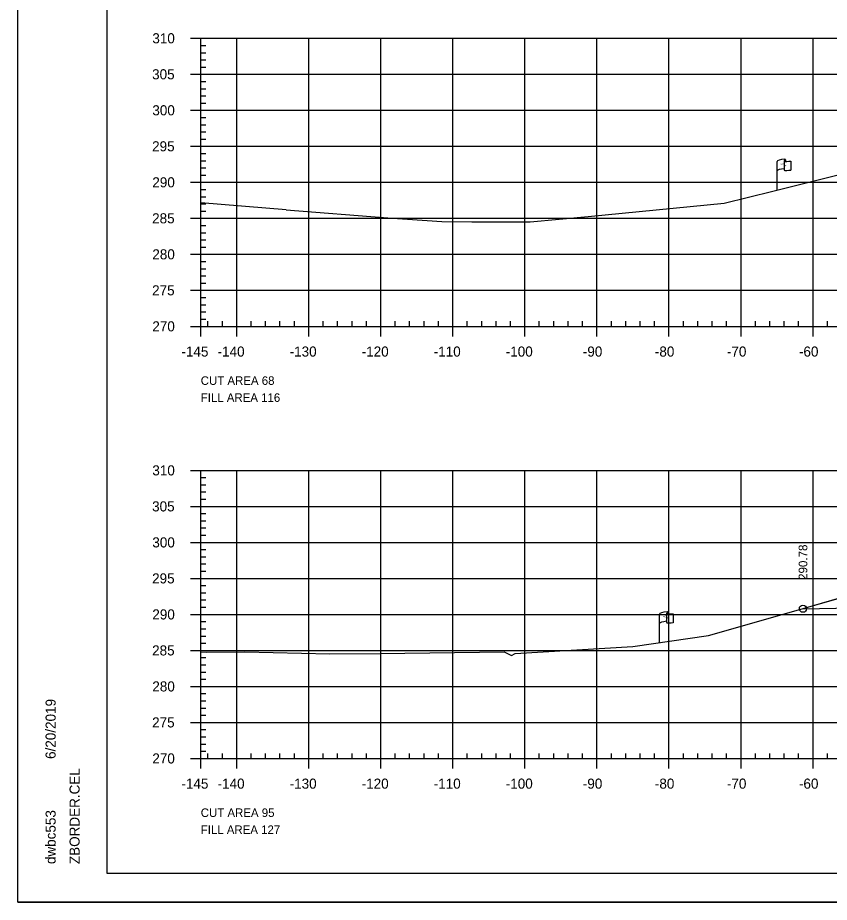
# Model space of a CAD drawing. Extents: x 1370843 to 1371177, y 380307 to 382654.
# Drawn here: x 1370843.3 to 1370956, y 381800.8 to 381923.7 of the extents above; entities that cross this region are included whole.
import ezdxf

# ---------------------------------------------------------------- set-up
doc = ezdxf.new("R2010")
doc.units = 0
for name, color, linetype in [('R_Axis', 7, 'Continuous'), ('R_Axis Annot', 7, 'Continuous'), ('R_Border', 7, 'Continuous'), ('R_Border Notes', 7, 'Continuous'), ('R_Exist Surface', 7, 'Continuous'), ('R_Fin Surface', 7, 'Continuous'), ('R_Fin Surface Annot', 7, 'Continuous'), ('R_Grid', 7, 'Continuous'), ('R_No Plot', 7, 'Continuous'), ('R_ROW', 7, 'Continuous')]:
    doc.layers.add(name, color=color, linetype=linetype)

msp = doc.modelspace()

# ---------------------------------------------------------------- linework, layer by layer
at = {"layer": 'R_Axis'}
for p, q in [((1370867.31, 381920.81), (1370868.71, 381920.81)), ((1370868.71, 381880.81), (1370868.71, 381920.81)), ((1370868.71, 381919.81), (1370869.41, 381919.81)), ((1370868.71, 381918.81), (1370869.41, 381918.81)), ((1370868.71, 381917.81), (1370869.41, 381917.81)), ((1370868.71, 381916.81), (1370869.41, 381916.81)), ((1370867.31, 381915.81), (1370868.71, 381915.81)), ((1370868.71, 381914.81), (1370869.41, 381914.81)), ((1370868.71, 381913.81), (1370869.41, 381913.81)), ((1370868.71, 381912.81), (1370869.41, 381912.81)), ((1370867.31, 381910.81), (1370868.71, 381910.81)), ((1370868.71, 381911.81), (1370869.41, 381911.81)), ((1370868.71, 381909.81), (1370869.41, 381909.81)), ((1370868.71, 381908.81), (1370869.41, 381908.81)), ((1370868.71, 381907.81), (1370869.41, 381907.81)), ((1370867.31, 381905.81), (1370868.71, 381905.81)), ((1370868.71, 381906.81), (1370869.41, 381906.81)), ((1370868.71, 381904.81), (1370869.41, 381904.81)), ((1370868.71, 381903.81), (1370869.41, 381903.81)), ((1370868.71, 381902.81), (1370869.41, 381902.81)), ((1370867.31, 381900.81), (1370868.71, 381900.81)), ((1370868.71, 381901.81), (1370869.41, 381901.81)), ((1370868.71, 381899.81), (1370869.41, 381899.81)), ((1370868.71, 381898.81), (1370869.41, 381898.81)), ((1370868.71, 381897.81), (1370869.41, 381897.81)), ((1370868.71, 381896.81), (1370869.41, 381896.81)), ((1370867.31, 381895.81), (1370868.71, 381895.81)), ((1370868.71, 381894.81), (1370869.41, 381894.81)), ((1370868.71, 381893.81), (1370869.41, 381893.81)), ((1370868.71, 381892.81), (1370869.41, 381892.81)), ((1370868.71, 381891.81), (1370869.41, 381891.81)), ((1370867.31, 381890.81), (1370868.71, 381890.81)), ((1370868.71, 381889.81), (1370869.41, 381889.81)), ((1370868.71, 381888.81), (1370869.41, 381888.81)), ((1370868.71, 381887.81), (1370869.41, 381887.81)), ((1370868.71, 381886.81), (1370869.41, 381886.81)), ((1370867.31, 381885.81), (1370868.71, 381885.81)), ((1370868.71, 381884.81), (1370869.41, 381884.81)), ((1370868.71, 381883.81), (1370869.41, 381883.81)), ((1370868.71, 381882.81), (1370869.41, 381882.81)), ((1370868.71, 381881.81), (1370869.41, 381881.81)), ((1370868.71, 381880.81), (1370868.71, 381881.51)), ((1370869.71, 381880.81), (1370869.71, 381881.51)), ((1370871.71, 381880.81), (1370871.71, 381881.51)), ((1370875.71, 381880.81), (1370875.71, 381881.51)), ((1370877.71, 381880.81), (1370877.71, 381881.51)), ((1370879.71, 381880.81), (1370879.71, 381881.51)), ((1370881.71, 381880.81), (1370881.71, 381881.51)), ((1370885.71, 381880.81), (1370885.71, 381881.51)), ((1370887.71, 381880.81), (1370887.71, 381881.51)), ((1370889.71, 381880.81), (1370889.71, 381881.51)), ((1370891.71, 381880.81), (1370891.71, 381881.51)), ((1370895.71, 381880.81), (1370895.71, 381881.51)), ((1370897.71, 381880.81), (1370897.71, 381881.51)), ((1370899.71, 381880.81), (1370899.71, 381881.51)), ((1370901.71, 381880.81), (1370901.71, 381881.51)), ((1370905.71, 381880.81), (1370905.71, 381881.51)), ((1370907.71, 381880.81), (1370907.71, 381881.51)), ((1370909.71, 381880.81), (1370909.71, 381881.51)), ((1370911.71, 381880.81), (1370911.71, 381881.51)), ((1370915.71, 381880.81), (1370915.71, 381881.51)), ((1370917.71, 381880.81), (1370917.71, 381881.51)), ((1370919.71, 381880.81), (1370919.71, 381881.51)), ((1370921.71, 381880.81), (1370921.71, 381881.51)), ((1370925.71, 381880.81), (1370925.71, 381881.51)), ((1370927.71, 381880.81), (1370927.71, 381881.51)), ((1370929.71, 381880.81), (1370929.71, 381881.51)), ((1370931.71, 381880.81), (1370931.71, 381881.51)), ((1370935.71, 381880.81), (1370935.71, 381881.51)), ((1370937.71, 381880.81), (1370937.71, 381881.51)), ((1370939.71, 381880.81), (1370939.71, 381881.51)), ((1370941.71, 381880.81), (1370941.71, 381881.51)), ((1370945.71, 381880.81), (1370945.71, 381881.51)), ((1370947.71, 381880.81), (1370947.71, 381881.51)), ((1370949.71, 381880.81), (1370949.71, 381881.51)), ((1370951.71, 381880.81), (1370951.71, 381881.51)), ((1370955.71, 381880.81), (1370955.71, 381881.51)), ((1370867.31, 381880.81), (1370868.71, 381880.81)), ((1370868.71, 381880.81), (1371158.71, 381880.81)), ((1370868.71, 381879.41), (1370868.71, 381880.81)), ((1370873.71, 381879.41), (1370873.71, 381880.81)), ((1370883.71, 381879.41), (1370883.71, 381880.81)), ((1370893.71, 381879.41), (1370893.71, 381880.81)), ((1370903.71, 381879.41), (1370903.71, 381880.81)), ((1370913.71, 381879.41), (1370913.71, 381880.81)), ((1370923.71, 381879.41), (1370923.71, 381880.81)), ((1370933.71, 381879.41), (1370933.71, 381880.81)), ((1370943.71, 381879.41), (1370943.71, 381880.81)), ((1370953.71, 381879.41), (1370953.71, 381880.81)), ((1370867.31, 381860.81), (1370868.71, 381860.81)), ((1370868.71, 381820.81), (1370868.71, 381860.81)), ((1370868.71, 381859.81), (1370869.41, 381859.81)), ((1370868.71, 381858.81), (1370869.41, 381858.81)), ((1370868.71, 381857.81), (1370869.41, 381857.81)), ((1370868.71, 381856.81), (1370869.41, 381856.81)), ((1370867.31, 381855.81), (1370868.71, 381855.81)), ((1370868.71, 381854.81), (1370869.41, 381854.81)), ((1370868.71, 381853.81), (1370869.41, 381853.81)), ((1370868.71, 381852.81), (1370869.41, 381852.81)), ((1370868.71, 381851.81), (1370869.41, 381851.81)), ((1370867.31, 381850.81), (1370868.71, 381850.81)), ((1370868.71, 381849.81), (1370869.41, 381849.81)), ((1370868.71, 381848.81), (1370869.41, 381848.81)), ((1370868.71, 381847.81), (1370869.41, 381847.81)), ((1370868.71, 381846.81), (1370869.41, 381846.81)), ((1370867.31, 381845.81), (1370868.71, 381845.81)), ((1370868.71, 381844.81), (1370869.41, 381844.81)), ((1370868.71, 381843.81), (1370869.41, 381843.81)), ((1370868.71, 381842.81), (1370869.41, 381842.81)), ((1370867.31, 381840.81), (1370868.71, 381840.81)), ((1370868.71, 381841.81), (1370869.41, 381841.81)), ((1370868.71, 381839.81), (1370869.41, 381839.81)), ((1370868.71, 381838.81), (1370869.41, 381838.81)), ((1370868.71, 381837.81), (1370869.41, 381837.81)), ((1370867.31, 381835.81), (1370868.71, 381835.81)), ((1370868.71, 381836.81), (1370869.41, 381836.81)), ((1370868.71, 381834.81), (1370869.41, 381834.81)), ((1370868.71, 381833.81), (1370869.41, 381833.81)), ((1370868.71, 381832.81), (1370869.41, 381832.81)), ((1370867.31, 381830.81), (1370868.71, 381830.81)), ((1370868.71, 381831.81), (1370869.41, 381831.81)), ((1370868.71, 381829.81), (1370869.41, 381829.81)), ((1370868.71, 381828.81), (1370869.41, 381828.81)), ((1370868.71, 381827.81), (1370869.41, 381827.81)), ((1370868.71, 381826.81), (1370869.41, 381826.81)), ((1370867.31, 381825.81), (1370868.71, 381825.81)), ((1370868.71, 381824.81), (1370869.41, 381824.81)), ((1370868.71, 381823.81), (1370869.41, 381823.81)), ((1370868.71, 381822.81), (1370869.41, 381822.81)), ((1370868.71, 381821.81), (1370869.41, 381821.81)), ((1370868.71, 381820.81), (1370868.71, 381821.51)), ((1370869.71, 381820.81), (1370869.71, 381821.51)), ((1370871.71, 381820.81), (1370871.71, 381821.51)), ((1370875.71, 381820.81), (1370875.71, 381821.51)), ((1370877.71, 381820.81), (1370877.71, 381821.51)), ((1370879.71, 381820.81), (1370879.71, 381821.51)), ((1370881.71, 381820.81), (1370881.71, 381821.51)), ((1370885.71, 381820.81), (1370885.71, 381821.51)), ((1370887.71, 381820.81), (1370887.71, 381821.51)), ((1370889.71, 381820.81), (1370889.71, 381821.51)), ((1370891.71, 381820.81), (1370891.71, 381821.51)), ((1370895.71, 381820.81), (1370895.71, 381821.51)), ((1370897.71, 381820.81), (1370897.71, 381821.51)), ((1370899.71, 381820.81), (1370899.71, 381821.51)), ((1370901.71, 381820.81), (1370901.71, 381821.51)), ((1370905.71, 381820.81), (1370905.71, 381821.51)), ((1370907.71, 381820.81), (1370907.71, 381821.51)), ((1370909.71, 381820.81), (1370909.71, 381821.51)), ((1370911.71, 381820.81), (1370911.71, 381821.51)), ((1370915.71, 381820.81), (1370915.71, 381821.51)), ((1370917.71, 381820.81), (1370917.71, 381821.51)), ((1370919.71, 381820.81), (1370919.71, 381821.51)), ((1370921.71, 381820.81), (1370921.71, 381821.51)), ((1370925.71, 381820.81), (1370925.71, 381821.51)), ((1370927.71, 381820.81), (1370927.71, 381821.51)), ((1370929.71, 381820.81), (1370929.71, 381821.51)), ((1370931.71, 381820.81), (1370931.71, 381821.51)), ((1370935.71, 381820.81), (1370935.71, 381821.51)), ((1370937.71, 381820.81), (1370937.71, 381821.51)), ((1370939.71, 381820.81), (1370939.71, 381821.51)), ((1370941.71, 381820.81), (1370941.71, 381821.51)), ((1370945.71, 381820.81), (1370945.71, 381821.51)), ((1370947.71, 381820.81), (1370947.71, 381821.51)), ((1370949.71, 381820.81), (1370949.71, 381821.51)), ((1370951.71, 381820.81), (1370951.71, 381821.51)), ((1370955.71, 381820.81), (1370955.71, 381821.51)), ((1370867.31, 381820.81), (1370868.71, 381820.81)), ((1370868.71, 381820.81), (1371158.71, 381820.81)), ((1370868.71, 381819.41), (1370868.71, 381820.81)), ((1370873.71, 381819.41), (1370873.71, 381820.81)), ((1370883.71, 381819.41), (1370883.71, 381820.81)), ((1370893.71, 381819.41), (1370893.71, 381820.81)), ((1370903.71, 381819.41), (1370903.71, 381820.81)), ((1370913.71, 381819.41), (1370913.71, 381820.81)), ((1370923.71, 381819.41), (1370923.71, 381820.81)), ((1370933.71, 381819.41), (1370933.71, 381820.81)), ((1370943.71, 381819.41), (1370943.71, 381820.81)), ((1370953.71, 381819.41), (1370953.71, 381820.81))]:
    msp.add_line(p, q, dxfattribs=at)
at = {"layer": 'R_Border'}
for p, q in [((1370855.71, 381804.81), (1370855.71, 382010.27)), ((1370855.71, 381804.81), (1370855.71, 381804.81)), ((1371171.89, 381804.81), (1370855.71, 381804.81))]:
    msp.add_line(p, q, dxfattribs=at)
at = {"layer": 'R_Exist Surface'}
msp.add_line((1370880.59, 381897.01), (1370868.71, 381897.96), dxfattribs=at)
for points in [[(1370880.59, 381897.01), (1370894.67, 381895.89), (1370902.19, 381895.37), (1370906.32, 381895.31), (1370914.42, 381895.33), (1370922.49, 381896.05), (1370941.37, 381897.9), (1370948.12, 381899.59), (1370963.49, 381903.42)], [(1370868.71, 381835.59), (1370869.49, 381835.58), (1370874.83, 381835.59), (1370886.65, 381835.35), (1370893.63, 381835.38), (1370910.83, 381835.59), (1370911.83, 381835.09), (1370912.36, 381835.38), (1370928.69, 381836.37), (1370939.2, 381837.86), (1370952.02, 381841.52), (1370958.8, 381843.46)]]:
    msp.add_lwpolyline(points, dxfattribs=at)
at = {"layer": 'R_Fin Surface'}
msp.add_lwpolyline([(1370952.31, 381841.6), (1370993.7, 381842.43), (1370993.71, 381842.43), (1370996.17, 381843.04), (1371000.71, 381844.18), (1371002.71, 381844.26), (1371013.71, 381844.48), (1371024.71, 381844.26), (1371026.71, 381844.18), (1371031.25, 381843.04), (1371042.71, 381840.18), (1371059.42, 381834.6), (1371065.27, 381836.55)], dxfattribs=at)
at = {"layer": 'R_Grid'}
for p, q in [((1370868.71, 381920.81), (1371158.71, 381920.81)), ((1370868.71, 381880.81), (1370868.71, 381920.81)), ((1370873.71, 381880.81), (1370873.71, 381920.81)), ((1370883.71, 381880.81), (1370883.71, 381920.81)), ((1370893.71, 381880.81), (1370893.71, 381920.81)), ((1370903.71, 381880.81), (1370903.71, 381920.81)), ((1370913.71, 381880.81), (1370913.71, 381920.81)), ((1370923.71, 381880.81), (1370923.71, 381920.81)), ((1370933.71, 381880.81), (1370933.71, 381920.81)), ((1370943.71, 381880.81), (1370943.71, 381920.81)), ((1370953.71, 381880.81), (1370953.71, 381920.81)), ((1370868.71, 381915.81), (1371158.71, 381915.81)), ((1370868.71, 381910.81), (1371158.71, 381910.81)), ((1370868.71, 381905.81), (1371158.71, 381905.81)), ((1370868.71, 381900.81), (1371158.71, 381900.81)), ((1370868.71, 381895.81), (1371158.71, 381895.81)), ((1370868.71, 381890.81), (1371158.71, 381890.81)), ((1370868.71, 381885.81), (1371158.71, 381885.81)), ((1370868.71, 381880.81), (1371158.71, 381880.81)), ((1370868.71, 381860.81), (1371158.71, 381860.81)), ((1370868.71, 381820.81), (1370868.71, 381860.81)), ((1370873.71, 381820.81), (1370873.71, 381860.81)), ((1370883.71, 381820.81), (1370883.71, 381860.81)), ((1370893.71, 381820.81), (1370893.71, 381860.81)), ((1370903.71, 381820.81), (1370903.71, 381860.81)), ((1370913.71, 381820.81), (1370913.71, 381860.81)), ((1370923.71, 381820.81), (1370923.71, 381860.81)), ((1370933.71, 381820.81), (1370933.71, 381860.81)), ((1370943.71, 381820.81), (1370943.71, 381860.81)), ((1370953.71, 381820.81), (1370953.71, 381860.81)), ((1370868.71, 381855.81), (1371158.71, 381855.81)), ((1370868.71, 381850.81), (1371158.71, 381850.81)), ((1370868.71, 381845.81), (1371158.71, 381845.81)), ((1370868.71, 381840.81), (1371158.71, 381840.81)), ((1370868.71, 381835.81), (1371158.71, 381835.81)), ((1370868.71, 381830.81), (1371158.71, 381830.81)), ((1370868.71, 381825.81), (1371158.71, 381825.81)), ((1370868.71, 381820.81), (1371158.71, 381820.81))]:
    msp.add_line(p, q, dxfattribs=at)
at = {"layer": 'R_No Plot'}
msp.add_line((1370843.31, 381800.84), (1371176.64, 381800.84), dxfattribs=at)
for points in [[(1370843.3, 382014.17), (1371176.64, 382014.17), (1371176.64, 381800.83), (1370843.3, 381800.83)], [(1371089.63, 382010.27), (1371089.63, 382000.39), (1371125.36, 382000.39), (1371125.36, 381997.47), (1371148.56, 381997.47), (1371148.56, 381973.14), (1371171.89, 381973.14), (1371171.89, 381804.81), (1370855.71, 381804.81), (1370855.71, 382010.27)], [(1370952.31, 381841.6), (1370993.71, 381842.43), (1370995.95, 381842.99), (1370993.46, 381843.24), (1370990.1, 381843.73), (1370987, 381844.44), (1370982.04, 381844.51), (1370975.88, 381844.59), (1370969.24, 381844.51), (1370964.98, 381844.44), (1370961.35, 381843.86), (1370958.8, 381843.46)]]:
    msp.add_lwpolyline(points, close=True, dxfattribs=at)
msp.add_circle((1370952.31, 381841.6), 0.5, dxfattribs=at)
at = {"layer": 'R_ROW'}
for p, q in [((1370948.71, 381899.74), (1370948.71, 381903.69)), ((1370949.71, 381903.79), (1370949.71, 381903.77)), ((1370949.71, 381903.77), (1370949.71, 381902.55)), ((1370949.87, 381903.94), (1370949.87, 381903.7)), ((1370950.64, 381903.75), (1370950.64, 381902.51)), ((1370932.38, 381836.9), (1370932.38, 381840.85)), ((1370933.38, 381840.94), (1370933.38, 381840.93)), ((1370933.38, 381840.93), (1370933.38, 381839.7)), ((1370933.55, 381841.1), (1370933.55, 381840.86)), ((1370934.31, 381840.9), (1370934.31, 381839.66))]:
    msp.add_line(p, q, dxfattribs=at)
for centre, radius, start, end in [((1370949.78, 381903.79), 0.078, 88.6458, 274.2828), ((1370949.79, 381903.94), 0.0783, 263.0712, 93.9564), ((1370949.78, 381902.55), 0.0783, 180, 273.9564), ((1370933.46, 381840.94), 0.078, 88.6458, 274.2828), ((1370933.47, 381841.1), 0.0783, 263.0712, 93.9564), ((1370933.46, 381839.7), 0.0783, 180, 273.9564)]:
    msp.add_arc(centre, radius, start, end, dxfattribs=at)
for centre, major_axis, ratio, start_param, end_param in [((1370950.29, 381903.73), (-1.58, -0.04), 0.19887, 5.030368, 6.283185), ((1370951, 381903.85), (-1.23, -0.13), 0.052933, 0.159456, 1.268315), ((1370950.29, 381902.42), (-1.58, -0.04), 0.19887, 5.083035, 6.194897), ((1370951, 381902.61), (-1.23, -0.13), 0.052933, 0.159456, 1.268315), ((1370933.96, 381840.89), (-1.58, -0.04), 0.19887, 5.030368, 6.283185), ((1370934.67, 381841.01), (-1.23, -0.13), 0.052933, 0.159456, 1.268315), ((1370933.96, 381839.57), (-1.58, -0.04), 0.19887, 5.083035, 6.194897), ((1370934.67, 381839.77), (-1.23, -0.13), 0.052933, 0.159456, 1.268315)]:
    msp.add_ellipse(centre, major_axis=major_axis, ratio=ratio, start_param=start_param, end_param=end_param, dxfattribs=at)

# ---------------------------------------------------------------- texts
at = {"layer": 'R_Axis Annot'}
for s, p in [('310', (1370861.99, 381920.11)), ('305', (1370861.96, 381915.11)), ('300', (1370861.99, 381910.11)), ('295', (1370861.96, 381905.11)), ('290', (1370861.99, 381900.11)), ('285', (1370861.96, 381895.11)), ('280', (1370861.99, 381890.11)), ('275', (1370861.96, 381885.11)), ('270', (1370861.99, 381880.11)), ('-145', (1370866.03, 381876.61)), ('-140', (1370871.05, 381876.61)), ('-130', (1370881.05, 381876.61)), ('-120', (1370891.05, 381876.61)), ('-110', (1370901.05, 381876.61)), ('-100', (1370911.05, 381876.61)), ('-90', (1370921.75, 381876.61)), ('-80', (1370931.75, 381876.61)), ('-70', (1370941.75, 381876.61)), ('-60', (1370951.75, 381876.61)), ('310', (1370861.99, 381860.11)), ('305', (1370861.96, 381855.11)), ('300', (1370861.99, 381850.11)), ('295', (1370861.96, 381845.11)), ('290', (1370861.99, 381840.11)), ('285', (1370861.96, 381835.11)), ('280', (1370861.99, 381830.11)), ('275', (1370861.96, 381825.11)), ('270', (1370861.99, 381820.11)), ('-145', (1370866.03, 381816.61)), ('-140', (1370871.05, 381816.61)), ('-130', (1370881.05, 381816.61)), ('-120', (1370891.05, 381816.61)), ('-110', (1370901.05, 381816.61)), ('-100', (1370911.05, 381816.61)), ('-90', (1370921.75, 381816.61)), ('-80', (1370931.75, 381816.61)), ('-70', (1370941.75, 381816.61)), ('-60', (1370951.75, 381816.61))]:
    msp.add_text(s, height=1.4, dxfattribs=at).set_placement(p)
at = {"layer": 'R_Border'}
for s, p in [('6/20/2019', (1370848.57, 381820.74)), ('ZBORDER.CEL', (1370851.9, 381806.14)), ('dwbc553', (1370848.57, 381806.14))]:
    msp.add_text(s, height=1.4, rotation=90, dxfattribs=at).set_placement(p)
at = {"layer": 'R_Border Notes'}
for s, p in [('CUT AREA 68', (1370868.71, 381872.68)), ('FILL AREA 116', (1370868.71, 381870.32)), ('CUT AREA 95', (1370868.71, 381812.68)), ('FILL AREA 127', (1370868.71, 381810.32))]:
    msp.add_text(s, height=1.1875, dxfattribs=at).set_placement(p)
at = {"layer": 'R_Fin Surface Annot'}
msp.add_text('290.78', height=1.2, rotation=90, dxfattribs=at).set_placement((1370952.91, 381845.6))
at = {"layer": 'R_ROW'}
for s, height, rotation, p in [('R ', 0.2, 9.9884, (1370949.23, 381903.19)), (' O', 0.2, 9.9884, (1370949.38, 381903.24)), ('W', 0.2, 351.1788, (1370949.71, 381903.07)), ('DWB 11-9-07', 0.001, 90, (1370949.87, 381903.7)), ('DWB 11-9-07', 0.001, 5.0717, (1370950.63, 381902.51)), ('DWB 11-9-07', 0.001, 90, (1370948.71, 381899.74)), (' O', 0.2, 9.9884, (1370933.05, 381840.39)), ('DWB 11-9-07', 0.001, 90, (1370933.54, 381840.86)), ('R ', 0.2, 9.9884, (1370932.9, 381840.35)), ('W', 0.2, 351.1788, (1370933.38, 381840.22)), ('DWB 11-9-07', 0.001, 5.0717, (1370934.3, 381839.66)), ('DWB 11-9-07', 0.001, 90, (1370932.38, 381836.9))]:
    msp.add_text(s, height=height, rotation=rotation, dxfattribs=at).set_placement(p)

doc.saveas('drawing.dxf')
